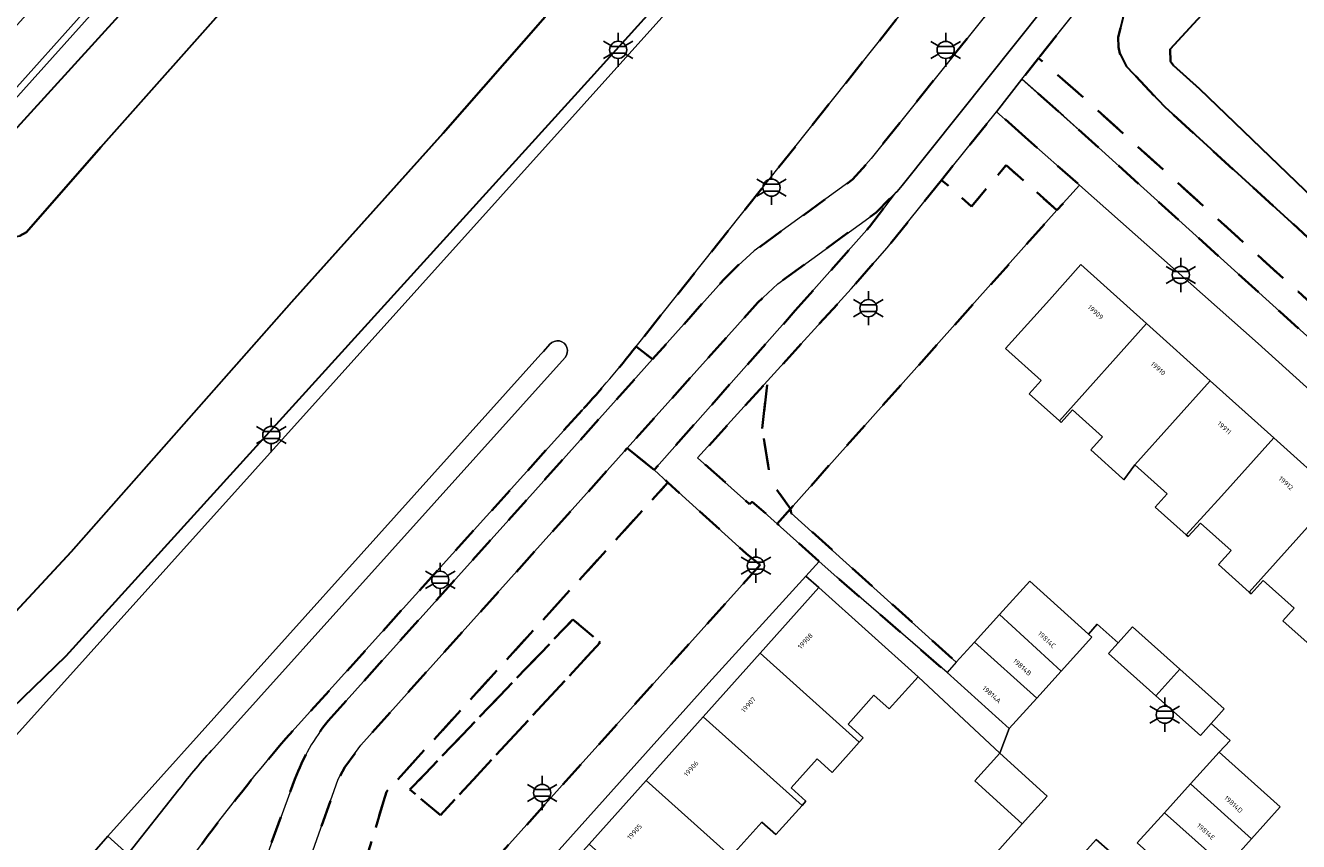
# Model space of a CAD drawing. Extents: x 105780 to 185197, y 477999 to 525027.
# Tile 316 of 562: x 107133 to 107228, y 479372 to 479433. Entities that reach past the tile are written whole.
import ezdxf
from ezdxf.enums import TextEntityAlignment as Align

# ---------------------------------------------------------------- set-up
doc = ezdxf.new("R2010")
doc.units = 0
doc.linetypes.add('XX-HIDDEN', pattern=[4, 2, -2])
for name, color, linetype, lineweight in [('B-GV-GR-MATERIAALGRENS-G', 252, 'XX-HIDDEN', 35), ('B-RO-IE-MEUBILAIR_WEGMEUBILAIR-S', 252, 'Continuous', 25), ('B-RO-IE-TERREINAFSCHEIDING_KUNSTMATIG_HEKWERK-G', 252, 'IE-TERREINAFSCHEIDING-KUNSTMATIG', 18), ('B-WE-GW-WATERGANG_SLOOT_INSTEEK-G', 252, 'Continuous', 30), ('B-XX-KG-KADASTRAAL_BEBOUWING-G', 252, 'Continuous', 20), ('B1-WE-OG-BEBOUWING-T18', 7, 'Continuous', 18), ('B1-WE-OG-TERREIN_ERF-GV', 252, 'Continuous', 18), ('B1-WE-OG-WEG-GV', 7, 'Continuous', 18), ('B1-WE-VH-VERHARDING_ASFALT-GV', 252, 'Continuous', 18), ('B1-WE-VH-VERHARDING_BETONSTRAATSTEEN-GV', 252, 'Continuous', 18), ('B1-WE-VH-VERHARDING_TEGEL-GV', 252, 'Continuous', 18)]:
    doc.layers.add(name, color=color, linetype=linetype, lineweight=lineweight)
doc.styles.add('NLCS-ISO', font='NLCS-ISO.ttf')
doc.styles.add('NLCS-ISO-M200-T18', font='NLCS-ISO.ttf', dxfattribs={"height": 0.36})
doc.linetypes.add('IE-TERREINAFSCHEIDING-KUNSTMATIG', pattern='A,4,[82,NLCS.SHX,S=0.75,R=90,X=0,Y=0],4,-2', length=10)

# ---------------------------------------------------------------- blocks, each defined once
blk = doc.blocks.new('B-SIE-WEG_LICHTMAST-SO')
at = {"ltscale": 0.1}
for p, q in [((0, 1.27), (0, 2.53)), ((-1.1, 0.63), (-2.19, 1.27)), ((1.1, 0.63), (2.19, 1.27)), ((-1.1, -0.63), (-2.19, -1.27)), ((0, -1.27), (0, -2.53)), ((1.1, -0.63), (2.19, -1.27))]:
    blk.add_line(p, q, dxfattribs=at)
at = {"flags": 128}
for points in [[(-1.16, 0.5), (1.16, 0.5)], [(-1.16, -0.5), (1.16, -0.5)]]:
    blk.add_lwpolyline(points, dxfattribs=at)
at = {"ltscale": 0.1}
blk.add_circle((0, 0), 1.27, dxfattribs=at)
at = {"style": 'NLCS-ISO'}
blk.add_attdef('TYPE', text='', height=1.8, dxfattribs=at).set_placement((0, 2.53), align=Align.BOTTOM_CENTER)

msp = doc.modelspace()

# ---------------------------------------------------------------- linework, layer by layer
at = {"layer": 'B-GV-GR-MATERIAALGRENS-G', "flags": 128}
for points in [[(107212.656, 479451.87), (107178.431, 479408.869), (107179.647, 479407.926), (107184.983, 479413.888), (107185.692, 479414.61), (107187.174, 479415.954), (107194.464, 479421.236), (107195.866, 479422.793), (107199.603, 479427.488), (107213.317, 479444.646)], [(107179.647, 479407.926), (107178.431, 479408.869)], [(107155.599, 479381.132), (107170.966, 479398.226), (107179.647, 479407.926)], [(107174.423, 479404.147), (107152.472, 479379.814)], [(107157.952, 479369.411), (107159.939, 479375.881), (107180.793, 479398.793), (107179.761, 479399.727), (107177.768, 479401.334), (107158.024, 479379.324), (107156.845, 479377.689), (107156.347, 479376.801), (107153.338, 479368.293)], [(107150.032, 479368.361), (107153.139, 479376.812)]]:
    msp.add_lwpolyline(points, dxfattribs=at)
for points in [[(107231.568, 479413.907), (107217.627, 479426.624), (107214.778, 479429.621), (107214.292, 479430.585), (107214.195, 479431.058), (107214.17, 479431.787), (107215.217, 479436.035), (107221.79, 479448.287), (107217.632, 479442.028), (107208.272, 479430.241), (107211.431, 479427.468), (107227.505, 479412.943), (107247.216, 479395.191), (107256.438, 479387.033), (107272.224, 479372.622), (107283.379, 479362.562), (107284.114, 479362.305), (107265.965, 479378.905), (107256.311, 479388.962), (107250.378, 479395.395), (107244.655, 479401.452)], [(107247.216, 479395.191), (107227.505, 479412.943), (107211.431, 479427.468), (107208.272, 479430.241), (107207.028, 479428.675), (107210.111, 479425.966), (107226.164, 479411.459), (107245.878, 479393.705), (107255.113, 479385.535), (107288.328, 479355.638), (107309.176, 479333.867), (107312.022, 479330.611), (107313.22, 479328.784), (107324.205, 479313.024), (107330.399, 479303.951), (107338.577, 479292.311), (107361.685, 479259.172), (107366.231, 479252.37), (107370.956, 479245.3), (107372.709, 479245.885), (107370.668, 479249.158), (107367.893, 479253.481), (107363.326, 479260.316), (107340.213, 479293.461), (107332.051, 479305.079), (107325.846, 479314.168), (107314.907, 479329.843), (107313.343, 479332.111), (107311.586, 479334.191), (107289.248, 479357.082), (107283.379, 479362.562), (107272.224, 479372.622), (107256.438, 479387.033)], [(107207.281, 479424.376), (107205.159, 479426.266), (107201.085, 479421.209), (107203.293, 479419.25), (107205.864, 479422.313), (107209.635, 479418.969), (107211.301, 479420.835)], [(107209.635, 479418.969), (107205.864, 479422.313), (107203.293, 479419.25), (107201.085, 479421.209), (107197.04, 479416.187), (107194.387, 479413.154), (107188.18, 479406.319), (107187.783, 479402.797), (107188.405, 479398.872), (107189.882, 479396.851)], [(107190.226, 479411.527), (107195.739, 479417.737), (107197.641, 479420.233), (107196.219, 479418.806), (107188.927, 479413.503), (107187.457, 479412.135), (107177.768, 479401.334), (107179.761, 479399.727)], [(107187.783, 479402.797), (107188.18, 479406.319), (107182.996, 479400.61), (107186.849, 479397.189), (107187.045, 479397.367), (107187.702, 479396.797), (107188.883, 479395.732), (107189.882, 479396.851), (107188.405, 479398.872)], [(107187.619, 479392.683), (107186.6, 479393.536), (107180.793, 479398.793), (107159.939, 479375.881), (107157.952, 479369.411), (107154.874, 479363.631), (107158.557, 479360.34), (107166.855, 479369.576)], [(107189.933, 479396.525), (107189.882, 479396.851), (107188.883, 479395.732), (107192.004, 479392.939), (107193.304, 479391.775), (107201.492, 479384.72), (107202.171, 479385.47)], [(107173.745, 479388.641), (107161.66, 479376.032), (107163.923, 479374.134), (107175.776, 479386.931)], [(107173.745, 479388.641), (107175.776, 479386.931), (107163.923, 479374.134), (107161.66, 479376.032)]]:
    msp.add_lwpolyline(points, close=True, dxfattribs=at)
for points in [[(107178.431, 479408.869, -0.019228), (107174.423, 479404.147)], [(107153.139, 479376.812, -0.080539), (107155.599, 479381.132)], [(107152.472, 479379.814, 0.021748), (107145.37, 479370.818)]]:
    msp.add_lwpolyline(points, format="xyb", dxfattribs=at)
at = {"layer": 'B-RO-IE-TERREINAFSCHEIDING_KUNSTMATIG_HEKWERK-G', "flags": 128}
msp.add_lwpolyline([(107211.717, 479424.515), (107207.028, 479428.675), (107214.364, 479437.913)], dxfattribs=at)
at = {"layer": 'B-WE-GW-WATERGANG_SLOOT_INSTEEK-G', "flags": 128}
msp.add_lwpolyline([(107204.737, 479462.579), (107204.765, 479462.978), (107205.345, 479471.281), (107198.869, 479463.616), (107197.995, 479462.678), (107184.661, 479447.827), (107175.863, 479437.964), (107171.695, 479433.292), (107164.118, 479424.687), (107152.896, 479412.156), (107136.558, 479393.644), (107128.902, 479385.449), (107127.201, 479383.537), (107128.398, 479382.469), (107128.958, 479381.97), (107130.564, 479380.538), (107136.172, 479385.954), (107175.106, 479428.808), (107204.664, 479461.545), (107204.985, 479461.9)], close=True, dxfattribs=at)
for points in [[(107140.306, 479433.617), (107127.741, 479419.871), (107127.249, 479419.333), (107131.62, 479419.653), (107131.713, 479419.141), (107129.148, 479418.923), (107129.271, 479418.065), (107129.76, 479417.339), (107130.248, 479417.017), (107130.883, 479416.892), (107131.766, 479416.863), (107132.738, 479417.062), (107133.244, 479417.347), (107138.756, 479423.631), (107159.358, 479446.845)], [(107159.358, 479446.845), (107138.756, 479423.631), (107133.244, 479417.347), (107132.738, 479417.062)], [(107368.711, 479262.077), (107361.913, 479272.16), (107358.211, 479277.708), (107343.717, 479299.43), (107332.685, 479315.79), (107331.908, 479317.019), (107330.868, 479318.301), (107329.574, 479319.781), (107318.817, 479330.999), (107309.353, 479340.738), (107298.265, 479352.379), (107288.718, 479361.82), (107273.16, 479376.669), (107263.62, 479386.107), (107239.245, 479409.529), (107231.261, 479417.325), (107220.192, 479427.97), (107218.282, 479429.687), (107218.041, 479429.988), (107218.017, 479430.911), (107224.961, 479438.464)], [(107224.961, 479438.464), (107218.017, 479430.911), (107218.041, 479429.988), (107218.282, 479429.687), (107220.192, 479427.97), (107231.261, 479417.325), (107239.245, 479409.529), (107263.62, 479386.107), (107273.16, 479376.669), (107288.718, 479361.82), (107298.265, 479352.379), (107309.353, 479340.738), (107318.817, 479330.999), (107329.574, 479319.781), (107330.868, 479318.301), (107331.908, 479317.019), (107332.685, 479315.79), (107343.717, 479299.43), (107358.211, 479277.708), (107361.913, 479272.16), (107368.711, 479262.077)], [(107215.217, 479436.035), (107214.17, 479431.787), (107214.195, 479431.058), (107214.292, 479430.585), (107214.778, 479429.621), (107217.627, 479426.624), (107231.568, 479413.907), (107244.655, 479401.452), (107250.378, 479395.395), (107256.311, 479388.962), (107265.965, 479378.905), (107284.114, 479362.305), (107291.782, 479354.868), (107295.065, 479351.65), (107303.956, 479342.647), (107306.262, 479340.437), (107308.46, 479338.108), (107311.769, 479334.371), (107314.239, 479331.486), (107328.798, 479313.205), (107335.678, 479304.41), (107349.518, 479285.541), (107355.927, 479276.149), (107363.768, 479264.659)], [(107128.902, 479385.449), (107136.558, 479393.644), (107152.896, 479412.156), (107164.118, 479424.687), (107171.695, 479433.292)]]:
    msp.add_lwpolyline(points, dxfattribs=at)
at = {"layer": 'B-XX-KG-KADASTRAAL_BEBOUWING-G', "flags": 128}
for points in [[(107216.278, 479410.571), (107211.413, 479414.938), (107209.075, 479412.333), (107205.828, 479408.716), (107208.455, 479406.357), (107207.572, 479405.373), (107209.81, 479403.365)], [(107220.994, 479406.338), (107216.278, 479410.571), (107209.81, 479403.365), (107209.947, 479403.242), (107210.796, 479404.187), (107213.021, 479402.189), (107212.139, 479401.207), (107214.493, 479399.094), (107214.598, 479399), (107215.401, 479400.106)], [(107225.712, 479402.103), (107220.994, 479406.338), (107215.401, 479400.106), (107217.797, 479397.954), (107216.915, 479396.972), (107219.202, 479394.92), (107221.837, 479397.786)], [(107230.393, 479397.9), (107225.712, 479402.103), (107221.837, 479397.786), (107219.202, 479394.92), (107219.357, 479394.78), (107220.265, 479395.791), (107222.54, 479393.749), (107221.614, 479392.717), (107223.89, 479390.673)], [(107235.094, 479393.68), (107230.393, 479397.9), (107223.89, 479390.673), (107224.038, 479390.54), (107224.931, 479391.535), (107227.223, 479389.477), (107226.386, 479388.544), (107228.62, 479386.538)], [(107191.974, 479390.999), (107187.621, 479386.137), (107194.979, 479379.549), (107195.27, 479379.874), (107194.145, 479380.882), (107196.066, 479383.027), (107197.201, 479382.011), (107199.342, 479384.402)], [(107211.96, 479387.562), (107207.62, 479391.49), (107205.377, 479389.012), (107209.939, 479384.807), (107212.22, 479387.327)], [(107205.377, 479389.012), (107203.511, 479386.95), (107208.13, 479382.808), (107209.939, 479384.807)], [(107214.161, 479386.906), (107213.455, 479386.113), (107216.969, 479382.981), (107218.746, 479384.957), (107215.223, 479388.097)], [(107203.511, 479386.95), (107202.171, 479385.47), (107201.492, 479384.72), (107206.093, 479380.557), (107208.13, 479382.808)], [(107187.621, 479386.137), (107183.401, 479381.424), (107190.731, 479374.861), (107191.012, 479375.175), (107189.92, 479376.153), (107191.856, 479378.315), (107192.976, 479377.313), (107194.979, 479379.549)], [(107218.746, 479384.957), (107216.969, 479382.981), (107220.27, 479380.039), (107221.059, 479380.926), (107222.038, 479382.023)], [(107183.401, 479381.424), (107179.18, 479376.71), (107186.548, 479370.113), (107186.835, 479370.433), (107185.761, 479371.396), (107187.756, 479373.625), (107188.793, 479372.697), (107190.731, 479374.861)], [(107205.407, 479378.733), (107203.552, 479376.692), (107207.055, 479373.509), (107208.91, 479375.55)], [(107221.663, 479378.816), (107219.544, 479376.472), (107224.06, 479372.395), (107226.182, 479374.758)], [(107179.18, 479376.71), (107174.96, 479371.997), (107182.317, 479365.41), (107182.579, 479365.703), (107181.487, 479366.68), (107183.483, 479368.909), (107184.586, 479367.922), (107186.548, 479370.113)], [(107219.544, 479376.472), (107217.599, 479374.321), (107222.147, 479370.265), (107224.06, 479372.395)], [(107222.147, 479370.265), (107217.599, 479374.321), (107215.576, 479372.084), (107220.064, 479368.053), (107222.382, 479365.971), (107224.419, 479368.24)], [(107214.559, 479370.546), (107212.546, 479372.345), (107209.336, 479368.753), (107211.349, 479366.954)]]:
    msp.add_lwpolyline(points, close=True, dxfattribs=at)
at = {"layer": 'B1-WE-OG-TERREIN_ERF-GV', "flags": 128}
for points in [[(107246.583, 479389.188), (107224.547, 479409.095), (107211.301, 479420.835), (107209.635, 479418.969), (107189.882, 479396.851), (107189.933, 479396.525), (107202.171, 479385.47), (107203.511, 479386.95), (107205.377, 479389.012), (107207.62, 479391.49), (107211.96, 479387.562), (107212.622, 479388.295), (107214.161, 479386.906), (107215.223, 479388.097), (107218.746, 479384.957), (107222.038, 479382.023), (107221.059, 479380.926), (107222.464, 479379.677), (107221.663, 479378.816), (107226.182, 479374.758), (107224.06, 479372.395), (107222.147, 479370.265)], [(107228.62, 479386.538), (107226.386, 479388.544), (107227.223, 479389.477), (107224.931, 479391.535), (107224.038, 479390.54), (107223.89, 479390.673), (107221.614, 479392.717), (107222.54, 479393.749), (107220.265, 479395.791), (107219.357, 479394.78), (107219.202, 479394.92), (107216.915, 479396.972), (107217.797, 479397.954), (107215.401, 479400.106), (107214.598, 479399), (107214.493, 479399.094), (107212.139, 479401.207), (107213.021, 479402.189), (107210.796, 479404.187), (107209.947, 479403.242), (107209.81, 479403.365), (107207.572, 479405.373), (107208.455, 479406.357), (107205.828, 479408.716), (107209.075, 479412.333), (107211.413, 479414.938), (107216.278, 479410.571), (107220.994, 479406.338), (107225.712, 479402.103), (107230.393, 479397.9)], [(107202.025, 479367.892), (107207.055, 479373.509), (107203.552, 479376.692), (107205.407, 479378.733), (107199.342, 479384.402), (107197.201, 479382.011), (107196.066, 479383.027), (107194.145, 479380.882), (107195.27, 479379.874), (107194.979, 479379.549), (107192.976, 479377.313), (107191.856, 479378.315), (107189.92, 479376.153), (107191.012, 479375.175), (107190.731, 479374.861), (107188.793, 479372.697), (107187.756, 479373.625), (107185.761, 479371.396)]]:
    msp.add_lwpolyline(points, dxfattribs=at)
msp.add_lwpolyline([(107166.52, 479362.57), (107170.685, 479367.222), (107174.96, 479371.997), (107179.18, 479376.71), (107183.401, 479381.424), (107187.621, 479386.137), (107191.974, 479390.999), (107191.019, 479391.854), (107183.835, 479383.936), (107156.904, 479353.927), (107157.946, 479352.995), (107162.299, 479357.857)], close=True, dxfattribs=at)
at = {"layer": 'B1-WE-OG-WEG-GV', "flags": 128}
msp.add_lwpolyline([(107203.2, 479504.02), (107201.757, 479504.638), (107178.28, 479478.377), (107151.975, 479449.049), (107127.616, 479421.888), (107125.853, 479419.939), (107125.768, 479419.847), (107126.417, 479419.272), (107127.249, 479419.333), (107127.741, 479419.871), (107140.306, 479433.617), (107149.542, 479443.968), (107164.636, 479460.49), (107181.338, 479478.891), (107181.841, 479479.633), (107182.127, 479480.434), (107182.115, 479480.841), (107182.108, 479481.066), (107182.706, 479481.172)], close=True, dxfattribs=at)
msp.add_lwpolyline([(107225.381, 479484.97), (107225.379, 479484.972), (107216.372, 479474.905), (107205.438, 479462.685), (107204.737, 479462.579), (107204.985, 479461.9), (107204.664, 479461.545), (107175.106, 479428.808), (107136.172, 479385.954), (107130.564, 479380.538), (107130.323, 479380.266), (107131.596, 479379.114), (107174.575, 479426.849), (107204.569, 479460.176), (107220.007, 479477.329), (107227.398, 479481.863)], dxfattribs=at)
at = {"layer": 'B1-WE-VH-VERHARDING_ASFALT-GV', "flags": 128}
msp.add_lwpolyline([(107207.817, 479512.056), (107224.56, 479530.174), (107239.511, 479546.314), (107237.15, 479548.299), (107218.109, 479527.688), (107202.415, 479510.717), (107186.081, 479492.472), (107175.967, 479481.177), (107169.75, 479474.233), (107162.887, 479466.565), (107146.378, 479448.124), (107141.582, 479442.813), (107125.03, 479424.35), (107123.05, 479422.267), (107125.045, 479420.491), (107127.23, 479422.213), (107142.219, 479438.945), (107151.568, 479449.38), (107177.855, 479478.723), (107178.26, 479479.174)], close=True, dxfattribs=at)
for points in [[(107236.087, 479492.763), (107231.682, 479486.903), (107229.609, 479484.227), (107229.535, 479484.131), (107228.182, 479482.386), (107227.398, 479481.863), (107220.007, 479477.329), (107204.569, 479460.176), (107174.575, 479426.849), (107131.596, 479379.114), (107130.258, 479377.628)], [(107178.431, 479408.869), (107212.656, 479451.87)], [(107134.413, 479366.776), (107135.877, 479368.789), (107136.197, 479369.06), (107137.564, 479370.635), (107139.262, 479372.592), (107171.374, 479408.299), (107171.565, 479408.502), (107172.045, 479409.036)], [(107173.161, 479408.059), (107147.115, 479379.112)], [(107152.472, 479379.814), (107174.423, 479404.147)], [(107144.542, 479376.047), (107140.762, 479371.253), (107139.063, 479369.336), (107137.702, 479367.8), (107137.381, 479367.463), (107135.522, 479365.803)]]:
    msp.add_lwpolyline(points, dxfattribs=at)
at = {"layer": 'B1-WE-VH-VERHARDING_ASFALT-GV'}
for points in [[(107172.045, 479409.036, -1.00666), (107173.161, 479408.059)], [(107174.423, 479404.147, 0.019228), (107178.431, 479408.869)], [(107145.37, 479370.818, -0.021748), (107152.472, 479379.814)], [(107147.115, 479379.112, 0.022364), (107144.542, 479376.047)]]:
    msp.add_lwpolyline(points, format="xyb", dxfattribs=at)
at = {"layer": 'B1-WE-VH-VERHARDING_BETONSTRAATSTEEN-GV', "flags": 128}
msp.add_lwpolyline([(107178.28, 479478.377), (107177.855, 479478.723), (107151.568, 479449.38), (107142.219, 479438.945), (107127.23, 479422.213), (107125.045, 479420.491), (107125.672, 479419.932), (107125.768, 479419.847), (107125.853, 479419.939), (107127.616, 479421.888), (107151.975, 479449.049)], close=True, dxfattribs=at)
for points in [[(107172.045, 479409.036), (107171.565, 479408.502), (107171.374, 479408.299), (107139.262, 479372.592), (107140.762, 479371.253), (107144.542, 479376.047)], [(107147.115, 479379.112), (107173.161, 479408.059)], [(107215.576, 479372.084), (107217.599, 479374.321), (107219.544, 479376.472), (107221.663, 479378.816), (107222.464, 479379.677), (107221.059, 479380.926), (107220.27, 479380.039), (107216.969, 479382.981), (107213.455, 479386.113), (107214.161, 479386.906), (107212.622, 479388.295), (107211.96, 479387.562), (107212.22, 479387.327), (107209.939, 479384.807), (107208.13, 479382.808), (107206.093, 479380.557), (107205.407, 479378.733), (107208.91, 479375.55), (107207.055, 479373.509), (107202.025, 479367.892)], [(107209.336, 479368.753), (107212.546, 479372.345), (107214.559, 479370.546)]]:
    msp.add_lwpolyline(points, dxfattribs=at)
at = {"layer": 'B1-WE-VH-VERHARDING_BETONSTRAATSTEEN-GV'}
for points in [[(107173.161, 479408.059, 1.00666), (107172.045, 479409.036)], [(107144.542, 479376.047, -0.022364), (107147.115, 479379.112)]]:
    msp.add_lwpolyline(points, format="xyb", dxfattribs=at)
at = {"layer": 'B1-WE-VH-VERHARDING_TEGEL-GV', "flags": 128}
for points in [[(107228.323, 479461.771), (107216.177, 479443.44), (107215.579, 479442.656), (107214.965, 479441.876), (107198.166, 479420.799)], [(107213.317, 479444.646), (107199.603, 479427.488), (107195.866, 479422.793), (107194.464, 479421.236), (107187.174, 479415.954), (107185.692, 479414.61), (107184.983, 479413.888), (107179.647, 479407.926), (107170.966, 479398.226), (107155.599, 479381.132)], [(107156.904, 479353.927), (107183.835, 479383.936), (107191.019, 479391.854), (107192.004, 479392.939), (107188.883, 479395.732), (107187.702, 479396.797), (107187.045, 479397.367), (107186.849, 479397.189), (107182.996, 479400.61), (107188.18, 479406.319), (107194.387, 479413.154), (107197.04, 479416.187), (107201.085, 479421.209), (107205.159, 479426.266), (107207.028, 479428.675), (107208.272, 479430.241), (107217.632, 479442.028)], [(107198.166, 479420.799), (107214.965, 479441.876)], [(107245.878, 479393.705), (107226.164, 479411.459), (107210.111, 479425.966), (107207.028, 479428.675), (107205.159, 479426.266), (107207.281, 479424.376), (107211.301, 479420.835), (107224.547, 479409.095), (107246.583, 479389.188)], [(107153.338, 479368.293), (107156.347, 479376.801), (107156.845, 479377.689), (107158.024, 479379.324), (107177.768, 479401.334), (107187.457, 479412.135), (107188.927, 479413.503), (107196.219, 479418.806), (107197.641, 479420.233)], [(107197.641, 479420.233), (107195.739, 479417.737), (107190.226, 479411.527), (107179.761, 479399.727), (107180.793, 479398.793), (107186.6, 479393.536), (107187.619, 479392.683), (107166.855, 479369.576)], [(107153.139, 479376.812), (107150.032, 479368.361)]]:
    msp.add_lwpolyline(points, dxfattribs=at)
at = {"layer": 'B1-WE-VH-VERHARDING_TEGEL-GV'}
for points in [[(107198.166, 479420.799, -0.030239), (107197.641, 479420.233)], [(107197.641, 479420.233, 0.030239), (107198.166, 479420.799)], [(107155.599, 479381.132, 0.080539), (107153.139, 479376.812)]]:
    msp.add_lwpolyline(points, format="xyb", dxfattribs=at)
at = {"layer": 'B1-WE-VH-VERHARDING_TEGEL-GV', "flags": 128}
for points in [[(107193.304, 479391.775), (107192.004, 479392.939), (107191.019, 479391.854), (107191.974, 479390.999), (107199.342, 479384.402), (107205.407, 479378.733), (107206.093, 479380.557), (107201.492, 479384.72)], [(107140.762, 479371.253), (107139.262, 479372.592), (107137.564, 479370.635), (107139.063, 479369.336)]]:
    msp.add_lwpolyline(points, close=True, dxfattribs=at)

# ---------------------------------------------------------------- block references
at = {"layer": 'B-RO-IE-MEUBILAIR_WEGMEUBILAIR-S', "xscale": 0.5, "yscale": 0.5, "zscale": 0.5}
for p in [(107177.098, 479430.858), (107201.382, 479430.849), (107188.468, 479420.643), (107218.817, 479414.173), (107195.654, 479411.715), (107151.389, 479402.314), (107187.313, 479392.627), (107163.912, 479391.575), (107217.622, 479381.587), (107171.469, 479375.786)]:
    msp.add_blockref('B-SIE-WEG_LICHTMAST-SO', p, dxfattribs=at)

# ---------------------------------------------------------------- texts
at = {"layer": 'B1-WE-OG-BEBOUWING-T18', "style": 'NLCS-ISO-M200-T18'}
for s, rotation, p in [('19909', 318.1, (107212.497, 479411.41)), ('19910', 318.1, (107217.137, 479407.246)), ('19911', 318.1, (107222.038, 479402.846)), ('19912', 318.1, (107226.614, 479398.738)), ('19908', 48.2, (107190.98, 479387.04)), ('19814C', 317.3, (107208.879, 479387.144)), ('19814B', 318.1, (107207.06, 479385.111)), ('19814A', 317.9, (107204.8, 479383.075)), ('19907', 48.2, (107186.759, 479382.327)), ('19906', 48.2, (107182.515, 479377.588)), ('19814D', 317.9, (107222.721, 479374.951)), ('19905', 48.2, (107178.319, 479372.901)), ('19814E', 318.3, (107220.673, 479372.919))]:
    msp.add_text(s, height=0.36, rotation=rotation, dxfattribs=at).set_placement(p, align=Align.MIDDLE)

doc.saveas('drawing.dxf')
